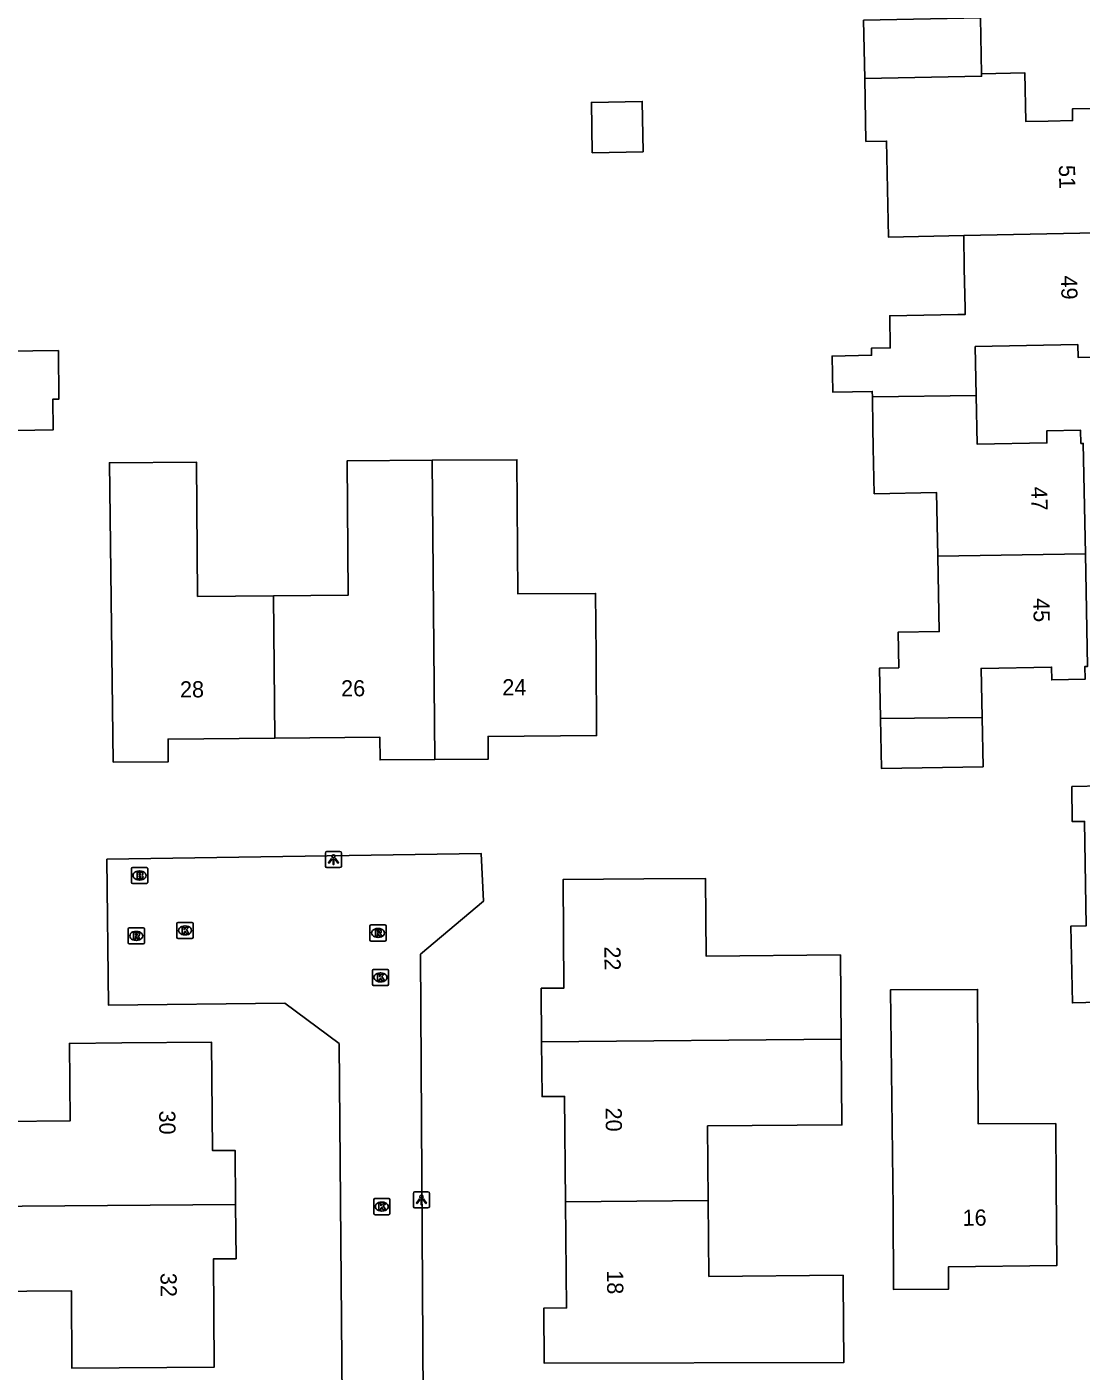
# Model space of a CAD drawing. Extents: x 157321 to 158827, y 386650 to 388532.
# Drawn here: x 157916.1 to 157981.2, y 387681.8 to 387764.9 of the extents above; entities that cross this region are included whole.
import ezdxf

# ---------------------------------------------------------------- set-up
doc = ezdxf.new("R2010")
doc.units = 0
for name, color, linetype in [('IMGEO_Brandkraan', 7, 'Continuous'), ('IMGEO_Kolk', 7, 'Continuous'), ('IMGEO_Lichtpunt', 7, 'Continuous'), ('IMGEO_Pand', 7, 'Continuous'), ('IMGEO_Pand_nummerreeks', 7, 'Continuous'), ('IMGEO_Rijbaan_lokaal_open', 7, 'Continuous'), ('IMGEO_Rioolput', 7, 'Continuous')]:
    doc.layers.add(name, color=color, linetype=linetype)

msp = doc.modelspace()

# ---------------------------------------------------------------- linework, layer by layer
at = {"layer": 'IMGEO_Brandkraan'}
for p, q in [((157922.524, 387712.022), (157922.524, 387712.874)), ((157922.599, 387712.948), (157923.451, 387712.948)), ((157923.012, 387712.728), (157923.037, 387712.728)), ((157923.525, 387712.874), (157923.525, 387712.022)), ((157923.451, 387711.948), (157922.599, 387711.948)), ((157923.035, 387712.168), (157923.01, 387712.168))]:
    msp.add_line(p, q, dxfattribs=at)
for points in [[(157922.524, 387712.022), (157922.524, 387712.874)], [(157922.599, 387712.948), (157923.451, 387712.948)], [(157922.872, 387712.648), (157922.872, 387712.248), (157923.085, 387712.248)], [(157923.103, 387712.648), (157922.872, 387712.648)], [(157923.051, 387712.567), (157922.997, 387712.567), (157922.997, 387712.491)], [(157922.997, 387712.491), (157923.05, 387712.491)], [(157923.059, 387712.415), (157922.997, 387712.415), (157922.997, 387712.334)], [(157923.525, 387712.874), (157923.525, 387712.022)], [(157923.451, 387711.948), (157922.599, 387711.948)], [(157922.997, 387712.334), (157923.059, 387712.334)]]:
    msp.add_lwpolyline(points, dxfattribs=at)
for centre, radius, start, end in [((157922.601, 387712.872), 0.0765, 91.55205, 178.44795), ((157922.601, 387712.872), 0.0765, 91.55205, 178.44795), ((157923.052, 387712.529), 0.0379, 267.82845, 90.93552), ((157923.06, 387712.374), 0.0404, 269.87594, 90.50774), ((157923.107, 387712.503), 0.145, 59.4692, 91.53667), ((157923.132, 387712.55), 0.0922, 285.51372, 58.15012), ((157923.137, 387712.358), 0.105, 301.31148, 78.98903), ((157923.449, 387712.872), 0.0765, 1.55205, 88.44795), ((157923.449, 387712.872), 0.0765, 1.55205, 88.44795), ((157922.601, 387712.024), 0.0765, 181.55205, 268.44795), ((157922.601, 387712.024), 0.0765, 181.55205, 268.44795), ((157923.091, 387712.499), 0.251, 268.66757, 293.53466), ((157923.449, 387712.024), 0.0765, 271.55205, 358.44795), ((157923.449, 387712.024), 0.0765, 271.55205, 358.44795)]:
    msp.add_arc(centre, radius, start, end, dxfattribs=at)
for centre, major_axis, ratio, start_param, end_param in [((157923.011, 387712.448), (-0.387, 0.002), 0.722429, 4.712389, 7.853982), ((157923.036, 387712.448), (-0.39, 0.002), 0.717154, 1.570796, 4.712389)]:
    msp.add_ellipse(centre, major_axis=major_axis, ratio=ratio, start_param=start_param, end_param=end_param, dxfattribs=at)
at = {"layer": 'IMGEO_Kolk'}
for p, q in [((157925.333, 387708.623), (157925.333, 387709.475)), ((157925.408, 387709.549), (157926.26, 387709.549)), ((157925.821, 387709.329), (157925.846, 387709.329)), ((157926.334, 387709.475), (157926.334, 387708.623)), ((157926.26, 387708.549), (157925.408, 387708.549)), ((157925.844, 387708.769), (157925.819, 387708.769)), ((157937.419, 387705.717), (157937.419, 387706.569)), ((157937.494, 387706.643), (157938.346, 387706.643)), ((157938.42, 387706.569), (157938.42, 387705.717)), ((157937.93, 387705.863), (157937.905, 387705.863)), ((157937.907, 387706.423), (157937.932, 387706.423)), ((157938.346, 387705.643), (157937.494, 387705.643)), ((157937.578, 387692.471), (157938.43, 387692.471)), ((157937.503, 387691.545), (157937.503, 387692.397)), ((157938.014, 387691.691), (157937.989, 387691.691)), ((157937.991, 387692.251), (157938.016, 387692.251)), ((157938.504, 387692.397), (157938.504, 387691.545)), ((157938.43, 387691.471), (157937.578, 387691.471))]:
    msp.add_line(p, q, dxfattribs=at)
for points in [[(157925.333, 387708.623), (157925.333, 387709.475)], [(157925.408, 387709.549), (157926.26, 387709.549)], [(157925.654, 387709.249), (157925.777, 387709.249), (157925.777, 387709.098), (157925.907, 387709.249), (157926.071, 387709.249), (157925.925, 387709.098), (157926.078, 387708.849), (157925.926, 387708.849), (157925.841, 387709.013), (157925.777, 387708.946), (157925.777, 387708.849), (157925.654, 387708.849), (157925.654, 387709.249)], [(157926.334, 387709.475), (157926.334, 387708.623)], [(157926.26, 387708.549), (157925.408, 387708.549)], [(157937.419, 387705.717), (157937.419, 387706.569)], [(157937.494, 387706.643), (157938.346, 387706.643)], [(157938.42, 387706.569), (157938.42, 387705.717)], [(157937.74, 387706.343), (157937.863, 387706.343), (157937.863, 387706.192), (157937.993, 387706.343), (157938.157, 387706.343), (157938.011, 387706.192), (157938.164, 387705.943), (157938.012, 387705.943), (157937.927, 387706.107), (157937.863, 387706.04), (157937.863, 387705.943), (157937.74, 387705.943), (157937.74, 387706.343)], [(157938.346, 387705.643), (157937.494, 387705.643)], [(157937.578, 387692.471), (157938.43, 387692.471)], [(157937.503, 387691.545), (157937.503, 387692.397)], [(157937.824, 387692.171), (157937.947, 387692.171), (157937.947, 387692.02), (157938.077, 387692.171), (157938.241, 387692.171), (157938.095, 387692.02), (157938.248, 387691.771), (157938.096, 387691.771), (157938.011, 387691.935), (157937.947, 387691.868), (157937.947, 387691.771), (157937.824, 387691.771), (157937.824, 387692.171)], [(157938.504, 387692.397), (157938.504, 387691.545)], [(157938.43, 387691.471), (157937.578, 387691.471)]]:
    msp.add_lwpolyline(points, dxfattribs=at)
for centre, start, end in [((157925.41, 387709.473), 91.55205, 178.44795), ((157925.41, 387709.473), 91.55205, 178.44795), ((157926.258, 387709.473), 1.55205, 88.44795), ((157926.258, 387709.473), 1.55205, 88.44795), ((157925.41, 387708.625), 181.55205, 268.44795), ((157925.41, 387708.625), 181.55205, 268.44795), ((157926.258, 387708.625), 271.55205, 358.44795), ((157926.258, 387708.625), 271.55205, 358.44795), ((157937.496, 387706.567), 91.55205, 178.44795), ((157937.496, 387706.567), 91.55205, 178.44795), ((157938.344, 387706.567), 1.55205, 88.44795), ((157938.344, 387706.567), 1.55205, 88.44795), ((157937.496, 387705.719), 181.55205, 268.44795), ((157937.496, 387705.719), 181.55205, 268.44795), ((157938.344, 387705.719), 271.55205, 358.44795), ((157938.344, 387705.719), 271.55205, 358.44795), ((157937.58, 387692.395), 91.55205, 178.44795), ((157937.58, 387692.395), 91.55205, 178.44795), ((157938.428, 387692.395), 1.55205, 88.44795), ((157938.428, 387692.395), 1.55205, 88.44795), ((157937.58, 387691.547), 181.55205, 268.44795), ((157937.58, 387691.547), 181.55205, 268.44795), ((157938.428, 387691.547), 271.55205, 358.44795), ((157938.428, 387691.547), 271.55205, 358.44795)]:
    msp.add_arc(centre, 0.0765, start, end, dxfattribs=at)
for centre, major_axis, ratio, start_param, end_param in [((157925.82, 387709.049), (-0.387, 0.002), 0.722429, 4.712389, 7.853982), ((157925.845, 387709.049), (-0.39, 0.002), 0.717154, 1.570796, 4.712389), ((157937.906, 387706.143), (-0.387, 0.002), 0.722429, 4.712389, 7.853982), ((157937.931, 387706.143), (-0.39, 0.002), 0.717154, 1.570796, 4.712389), ((157937.99, 387691.971), (-0.387, 0.002), 0.722429, 4.712389, 7.853982), ((157938.015, 387691.971), (-0.39, 0.002), 0.717154, 1.570796, 4.712389)]:
    msp.add_ellipse(centre, major_axis=major_axis, ratio=ratio, start_param=start_param, end_param=end_param, dxfattribs=at)
at = {"layer": 'IMGEO_Lichtpunt'}
for p, q in [((157934.515, 387713.834), (157934.515, 387713.027)), ((157934.515, 387713.834), (157934.515, 387713.027)), ((157935.417, 387713.929), (157934.609, 387713.929)), ((157935.417, 387713.929), (157934.609, 387713.929)), ((157935.511, 387713.027), (157935.511, 387713.834)), ((157935.511, 387713.027), (157935.511, 387713.834)), ((157934.609, 387712.933), (157935.417, 387712.933)), ((157934.609, 387712.933), (157935.417, 387712.933)), ((157939.954, 387692.786), (157939.954, 387691.979)), ((157939.954, 387692.786), (157939.954, 387691.979)), ((157940.856, 387692.881), (157940.048, 387692.881)), ((157940.856, 387692.881), (157940.048, 387692.881)), ((157940.95, 387691.979), (157940.95, 387692.786)), ((157940.95, 387691.979), (157940.95, 387692.786)), ((157940.048, 387691.885), (157940.856, 387691.885)), ((157940.048, 387691.885), (157940.856, 387691.885))]:
    msp.add_line(p, q, dxfattribs=at)
for points in [[(157934.889, 387713.498), (157934.928, 387713.47), (157934.74, 387713.208), (157934.702, 387713.235), (157934.889, 387713.498)], [(157934.991, 387713.45), (157935.038, 387713.45), (157935.038, 387713.128), (157934.991, 387713.128), (157934.991, 387713.45)], [(157935.101, 387713.47), (157935.139, 387713.497), (157935.326, 387713.235), (157935.287, 387713.207), (157935.101, 387713.47)], [(157940.328, 387692.45), (157940.367, 387692.422), (157940.179, 387692.16), (157940.141, 387692.187), (157940.328, 387692.45)], [(157940.54, 387692.422), (157940.578, 387692.449), (157940.765, 387692.187), (157940.726, 387692.159), (157940.54, 387692.422)], [(157940.43, 387692.402), (157940.477, 387692.402), (157940.477, 387692.08), (157940.43, 387692.08), (157940.43, 387692.402)]]:
    msp.add_lwpolyline(points, dxfattribs=at)
for centre in [(157935.014, 387713.632), (157940.453, 387692.584)]:
    msp.add_circle(centre, 0.0994, dxfattribs=at)
for centre, start, end in [((157934.609, 387713.834), 90, 180), ((157934.609, 387713.834), 90, 180), ((157935.417, 387713.834), 0, 90), ((157935.417, 387713.834), 0, 90), ((157934.609, 387713.027), 180, 270), ((157934.609, 387713.027), 180, 270), ((157935.417, 387713.027), 270, 0), ((157935.417, 387713.027), 270, 360), ((157940.048, 387692.786), 90, 180), ((157940.048, 387692.786), 90, 180), ((157940.856, 387692.786), 0, 90), ((157940.856, 387692.786), 0, 90), ((157940.048, 387691.979), 180, 270), ((157940.048, 387691.979), 180, 270), ((157940.856, 387691.979), 270, 0), ((157940.856, 387691.979), 270, 360)]:
    msp.add_arc(centre, 0.0946, start, end, dxfattribs=at)
at = {"layer": 'IMGEO_Pand'}
for points in [[(157967.862, 387761.734), (157967.793, 387765.339), (157975.021, 387765.478), (157975.087, 387762.025)], [(157967.862, 387761.734), (157975.09, 387761.873), (157975.087, 387762.025)], [(157973.983, 387752.018), (157969.325, 387751.926), (157969.211, 387757.869), (157967.936, 387757.845), (157967.862, 387761.734)], [(157975.087, 387762.025), (157977.768, 387762.077), (157977.825, 387759.08), (157979.202, 387759.107), (157980.721, 387759.136), (157980.707, 387759.853), (157982.936, 387759.896), (157982.95, 387759.201), (157983.095, 387759.203), (157983.229, 387752.204)], [(157954.165, 387757.21), (157951.02, 387757.149), (157950.961, 387760.257), (157954.106, 387760.317), (157954.165, 387757.21)], [(157968.335, 387742.04), (157968.328, 387742.381), (157965.892, 387742.335), (157965.849, 387744.57), (157968.285, 387744.617), (157968.277, 387745.05), (157969.447, 387745.072), (157969.409, 387747.065), (157973.612, 387747.146), (157974.076, 387747.143), (157974.069, 387747.522), (157974.022, 387750), (157973.983, 387752.018)], [(157973.983, 387752.018), (157983.229, 387752.204)], [(157983.229, 387752.204), (157983.271, 387750), (157983.361, 387745.303), (157983.246, 387745.301), (157983.261, 387744.531), (157981.052, 387744.488), (157981.036, 387745.281), (157974.701, 387745.16), (157974.759, 387742.136)], [(157918.002, 387744.908), (157918.032, 387741.905), (157917.652, 387741.901), (157917.671, 387740.001), (157909.697, 387739.869), (157909.65, 387741.946), (157911.834, 387741.996), (157911.795, 387744.822), (157913.457, 387744.845), (157913.47, 387743.845), (157914.846, 387743.864), (157914.832, 387744.864), (157918.002, 387744.908)], [(157974.759, 387742.136), (157968.335, 387742.04)], [(157972.38, 387732.205), (157972.305, 387736.132), (157968.449, 387736.058), (157968.395, 387738.905), (157968.371, 387740.151), (157968.335, 387742.04)], [(157974.759, 387742.136), (157974.817, 387739.119), (157979.131, 387739.202), (157979.117, 387739.937), (157981.215, 387739.978), (157981.231, 387739.168), (157981.381, 387739.171), (157981.512, 387732.336)], [(157941.123, 387738.123), (157946.358, 387738.162), (157946.42, 387729.856), (157951.224, 387729.892), (157951.249, 387726.101), (157951.281, 387721.101), (157944.579, 387721.052), (157944.589, 387719.651), (157941.288, 387719.625)], [(157931.385, 387720.941), (157924.783, 387720.882), (157924.796, 387719.482), (157921.399, 387719.459), (157921.334, 387724.459), (157921.159, 387737.972), (157926.543, 387738.012), (157926.606, 387729.706), (157931.306, 387729.742)], [(157931.306, 387729.742), (157935.913, 387729.777), (157935.85, 387738.083), (157941.123, 387738.123)], [(157941.288, 387719.625), (157941.123, 387738.123)], [(157972.38, 387732.205), (157981.512, 387732.336)], [(157981.512, 387732.336), (157981.645, 387725.382), (157981.475, 387725.379), (157981.49, 387724.579), (157979.431, 387724.539), (157979.416, 387725.333), (157975.064, 387725.249), (157975.122, 387722.212)], [(157968.844, 387722.166), (157968.785, 387725.277), (157969.964, 387725.299), (157969.922, 387727.487), (157972.47, 387727.535), (157972.38, 387732.205)], [(157931.306, 387729.742), (157931.385, 387720.941)], [(157975.122, 387722.212), (157975.18, 387719.175), (157968.904, 387719.055), (157968.844, 387722.166)], [(157975.122, 387722.212), (157968.844, 387722.166)], [(157941.288, 387719.625), (157937.897, 387719.599), (157937.885, 387720.999), (157931.385, 387720.941)], [(157988.467, 387708.984), (157983.887, 387708.922), (157983.983, 387704.645), (157980.705, 387704.572), (157980.599, 387709.307), (157981.549, 387709.329), (157981.463, 387715.789), (157980.701, 387715.779), (157980.671, 387717.947), (157988.338, 387718.11)], [(157947.883, 387702.156), (157947.857, 387705.473), (157949.259, 387705.483), (157949.213, 387712.19), (157954.213, 387712.232), (157958.018, 387712.264), (157958.058, 387707.462), (157966.363, 387707.532), (157966.407, 387702.326)], [(157979.68, 387697.112), (157979.703, 387693.326), (157979.733, 387688.326), (157973.046, 387688.247), (157973.039, 387686.86), (157969.64, 387686.851), (157969.615, 387691.851), (157969.448, 387705.37), (157974.844, 387705.397), (157974.885, 387697.088), (157979.68, 387697.112)], [(157910.467, 387691.947), (157910.426, 387697.201), (157918.722, 387697.267), (157918.684, 387702.065), (157921.936, 387702.091), (157927.481, 387702.134), (157927.534, 387695.437), (157928.933, 387695.448), (157928.96, 387692.099)], [(157966.407, 387702.326), (157947.883, 387702.156)], [(157949.367, 387692.268), (157949.307, 387698.783), (157947.909, 387698.77), (157947.883, 387702.156)], [(157966.407, 387702.326), (157966.451, 387697.026), (157958.147, 387696.956), (157958.186, 387692.348)], [(157928.96, 387692.099), (157928.988, 387688.747), (157927.592, 387688.735), (157927.642, 387682.041), (157918.843, 387681.973), (157918.805, 387686.771), (157910.509, 387686.706), (157910.469, 387691.706), (157910.467, 387691.947)], [(157928.96, 387692.099), (157910.467, 387691.947)], [(157958.186, 387692.348), (157958.225, 387687.651), (157966.53, 387687.721), (157966.533, 387687.319), (157966.57, 387682.319), (157948.052, 387682.282), (157948.029, 387685.693), (157949.427, 387685.706), (157949.367, 387692.268)], [(157949.367, 387692.268), (157958.186, 387692.348)]]:
    msp.add_lwpolyline(points, dxfattribs=at)
at = {"layer": 'IMGEO_Rijbaan_lokaal_open'}
msp.add_lwpolyline([(157935.559, 387680.067), (157935.373, 387702.056), (157932.007, 387704.554), (157921.102, 387704.43), (157921.002, 387713.451), (157944.155, 387713.802), (157944.281, 387710.855), (157940.402, 387707.577), (157940.566, 387680.099)], dxfattribs=at)
at = {"layer": 'IMGEO_Rioolput'}
for p, q in [((157922.319, 387708.287), (157922.319, 387709.139)), ((157922.394, 387709.213), (157923.246, 387709.213)), ((157923.32, 387709.139), (157923.32, 387708.287)), ((157937.269, 387708.468), (157937.269, 387709.32)), ((157937.344, 387709.394), (157938.196, 387709.394)), ((157937.757, 387709.174), (157937.782, 387709.174)), ((157938.27, 387709.32), (157938.27, 387708.468)), ((157922.83, 387708.433), (157922.805, 387708.433)), ((157922.807, 387708.993), (157922.832, 387708.993)), ((157938.196, 387708.394), (157937.344, 387708.394)), ((157937.78, 387708.614), (157937.755, 387708.614)), ((157923.246, 387708.213), (157922.394, 387708.213))]:
    msp.add_line(p, q, dxfattribs=at)
for points in [[(157922.319, 387708.287), (157922.319, 387709.139)], [(157922.394, 387709.213), (157923.246, 387709.213)], [(157923.32, 387709.139), (157923.32, 387708.287)], [(157937.269, 387708.468), (157937.269, 387709.32)], [(157937.344, 387709.394), (157938.196, 387709.394)], [(157937.858, 387709.092), (157937.606, 387709.094), (157937.606, 387708.694)], [(157938.27, 387709.32), (157938.27, 387708.468)], [(157922.908, 387708.911), (157922.656, 387708.913), (157922.656, 387708.513)], [(157922.656, 387708.513), (157922.78, 387708.513), (157922.78, 387708.675), (157922.791, 387708.675)], [(157922.834, 387708.832), (157922.78, 387708.832), (157922.78, 387708.751)], [(157922.78, 387708.751), (157922.832, 387708.751)], [(157922.838, 387708.646), (157922.909, 387708.513), (157923.049, 387708.513), (157922.984, 387708.639)], [(157938.196, 387708.394), (157937.344, 387708.394)], [(157937.606, 387708.694), (157937.73, 387708.694), (157937.73, 387708.856), (157937.741, 387708.856)], [(157937.784, 387709.013), (157937.73, 387709.013), (157937.73, 387708.932)], [(157937.73, 387708.932), (157937.782, 387708.932)], [(157937.788, 387708.827), (157937.859, 387708.694), (157937.999, 387708.694), (157937.934, 387708.82)], [(157923.246, 387708.213), (157922.394, 387708.213)]]:
    msp.add_lwpolyline(points, dxfattribs=at)
for centre, radius, start, end in [((157922.396, 387709.137), 0.0765, 91.55205, 178.44795), ((157922.396, 387709.137), 0.0765, 91.55205, 178.44795), ((157923.244, 387709.137), 0.0765, 1.55205, 88.44795), ((157923.244, 387709.137), 0.0765, 1.55205, 88.44795), ((157937.346, 387709.318), 0.0765, 91.55205, 178.44795), ((157937.346, 387709.318), 0.0765, 91.55205, 178.44795), ((157937.857, 387708.982), 0.109, 350.36119, 89.41601), ((157938.194, 387709.318), 0.0765, 1.55205, 88.44795), ((157938.194, 387709.318), 0.0765, 1.55205, 88.44795), ((157922.396, 387708.289), 0.0765, 181.55205, 268.44795), ((157922.396, 387708.289), 0.0765, 181.55205, 268.44795), ((157922.79, 387708.622), 0.0533, 26.02933, 88.69889), ((157922.816, 387708.94), 0.19, 274.7715, 282.96867), ((157922.84, 387708.736), 0.0964, 77.00612, 93.18647), ((157922.854, 387708.793), 0.0378, 276.66336, 79.67722), ((157922.907, 387708.801), 0.109, 350.36119, 89.41601), ((157922.905, 387708.801), 0.112, 277.58423, 350.98172), ((157922.889, 387708.586), 0.108, 29.51342, 73.79051), ((157923.244, 387708.289), 0.0765, 271.55205, 358.44795), ((157923.244, 387708.289), 0.0765, 271.55205, 358.44795), ((157937.346, 387708.47), 0.0765, 181.55205, 268.44795), ((157937.346, 387708.47), 0.0765, 181.55205, 268.44795), ((157937.74, 387708.803), 0.0533, 26.02933, 88.69889), ((157937.766, 387709.121), 0.19, 274.7715, 282.96867), ((157937.79, 387708.917), 0.0964, 77.00612, 93.18647), ((157937.804, 387708.974), 0.0378, 276.66336, 79.67722), ((157937.855, 387708.982), 0.112, 277.58423, 350.98172), ((157937.839, 387708.767), 0.108, 29.51342, 73.79051), ((157938.194, 387708.47), 0.0765, 271.55205, 358.44795), ((157938.194, 387708.47), 0.0765, 271.55205, 358.44795)]:
    msp.add_arc(centre, radius, start, end, dxfattribs=at)
for centre, major_axis, ratio, start_param, end_param in [((157937.756, 387708.894), (-0.387, 0.002), 0.722429, 4.712389, 7.853982), ((157937.781, 387708.894), (-0.39, 0.002), 0.717154, 1.570796, 4.712389), ((157922.806, 387708.713), (-0.387, 0.002), 0.722429, 4.712389, 7.853982), ((157922.831, 387708.713), (-0.39, 0.002), 0.717154, 1.570796, 4.712389)]:
    msp.add_ellipse(centre, major_axis=major_axis, ratio=ratio, start_param=start_param, end_param=end_param, dxfattribs=at)

# ---------------------------------------------------------------- texts
at = {"layer": 'IMGEO_Pand_nummerreeks'}
for s, rotation, p in [('51', 271.09414, (157979.868, 387756.379)), ('49', 271.09414, (157979.999, 387749.542)), ('47', 271.09414, (157978.152, 387736.487)), ('45', 271.09683, (157978.284, 387729.593)), ('28', 0.36728, (157925.525, 387723.456)), ('26', 0.36728, (157935.489, 387723.52)), ('24', 0.36727, (157945.456, 387723.584)), ('22', 270.44289, (157951.765, 387708.058)), ('30', 270.45909, (157924.234, 387697.908)), ('20', 270.44289, (157951.842, 387698.091)), ('16', 0.67686, (157973.918, 387690.777)), ('32', 270.45909, (157924.315, 387687.867)), ('18', 270.52452, (157951.926, 387688.031))]:
    msp.add_text(s, height=1, rotation=rotation, dxfattribs=at).set_placement(p)

doc.saveas('drawing.dxf')
